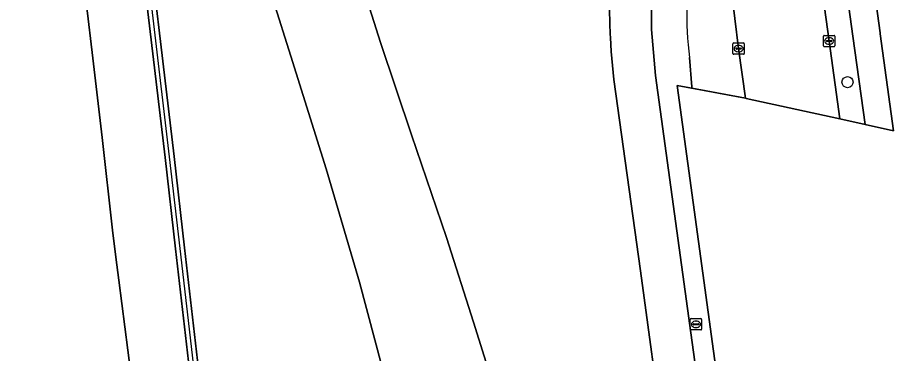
# Model space of a CAD drawing. Extents: x 157692 to 159674, y 381452 to 383291.
# Drawn here: x 157824 to 157901.1, y 382340.2 to 382369.7 of the extents above; entities that cross this region are included whole.
import ezdxf

# ---------------------------------------------------------------- set-up
doc = ezdxf.new("R2010")
doc.units = 0
for name, color, linetype in [('IMGEO_Berm_groen', 7, 'Continuous'), ('IMGEO_Boom', 7, 'Continuous'), ('IMGEO_Brandkraan', 7, 'Continuous'), ('IMGEO_Erf', 7, 'Continuous'), ('IMGEO_Fietspad_open', 7, 'Continuous'), ('IMGEO_Hek', 7, 'Continuous'), ('IMGEO_Kolk', 7, 'Continuous'), ('IMGEO_Muur', 7, 'Continuous'), ('IMGEO_Rijbaan_autoweg', 7, 'Continuous'), ('IMGEO_Rijbaan_lokaal_gesloten', 7, 'Continuous'), ('IMGEO_Voetpad_open', 7, 'Continuous')]:
    doc.layers.add(name, color=color, linetype=linetype)

msp = doc.modelspace()

# ---------------------------------------------------------------- linework, layer by layer
at = {"layer": 'IMGEO_Berm_groen'}
for points in [[(157826.286, 382524.227), (157828.151, 382512.818), (157829.401, 382504.485), (157832.497, 382484.768), (157835.533, 382465.129), (157838.604, 382445.606), (157841.754, 382425.566), (157843.268, 382416.672), (157845.291, 382406.527), (157847.056, 382398.777), (157850.024, 382386.648), (157852.854, 382377.254), (157855.928, 382367.516), (157858.639, 382359.412), (157861.725, 382350.361), (157864.114, 382342.935), (157866.762, 382334.417)], [(157808.702, 382523.242), (157810.863, 382509.599), (157811.363, 382506.518), (157813.731, 382491.812), (157816.116, 382475.954), (157818.338, 382460.244), (157820.385, 382445.991), (157821.868, 382435.155), (157823.11, 382425.779), (157824.25, 382417.843), (157824.735, 382414.122), (157825.583, 382407.621), (157826.899, 382396.364), (157828.336, 382384.998), (157829.499, 382375.542), (157830.602, 382366.139), (157831.432, 382359.163), (157832.339, 382351.014), (157832.634, 382348.645), (157832.889, 382346.607), (157833.943, 382338.394)], [(157856.759, 382336.283), (157854.06, 382346.44), (157851.141, 382356.401), (157848.032, 382366.304), (157844.909, 382376.191), (157842.348, 382384.97), (157839.621, 382395.92), (157837.645, 382404.56), (157836.032, 382412.761), (157833.912, 382424.807), (157832.442, 382434.223), (157830.869, 382444.46), (157829.693, 382452.404), (157827.74, 382464.228), (157826.243, 382474.383), (157824.836, 382483.271), (157822.253, 382499.12), (157819.327, 382518.326)], [(157839.736, 382333.375), (157837.894, 382349.385), (157836.965, 382357.418), (157834.129, 382381.328), (157831.22, 382405.212), (157829.092, 382421.206), (157826.926, 382437.113), (157825.755, 382445.104), (157824.653, 382453.066), (157823.531, 382460.959), (157822.343, 382468.986), (157821.163, 382476.876), (157819.94, 382484.823), (157818.717, 382492.77), (157817.454, 382500.754), (157816.211, 382508.72), (157814.953, 382516.587)], [(157815.728, 382516.722), (157817.028, 382508.779), (157818.251, 382500.832), (157819.491, 382492.925), (157820.715, 382484.958), (157821.937, 382477.011), (157823.121, 382469.062), (157824.324, 382461.114), (157825.45, 382453.143), (157826.546, 382445.22), (157827.719, 382437.21), (157829.871, 382421.312), (157832.014, 382405.313), (157834.923, 382381.438), (157837.761, 382357.481), (157838.661, 382349.46), (157840.532, 382333.449)], [(157880.839, 382332.538), (157878.807, 382347.427), (157876.456, 382364.251), (157876.325, 382365.483), (157876.223, 382366.718), (157876.148, 382367.955), (157876.134, 382368.253), (157876.101, 382369.194), (157876.082, 382370.433), (157876.091, 382371.095), (157866.904, 382371.984), (157865.879, 382371.211), (157863.739, 382370.753), (157862.888, 382370.575), (157861.694, 382370.611), (157860.503, 382371.627), (157859.792, 382372.233), (157856.949, 382379.959), (157854.377, 382389.454), (157851.221, 382402.067), (157848.539, 382414.505), (157846.555, 382426.496)], [(157887.434, 382366.985), (157886.774, 382372.311), (157882.915, 382371.847), (157882.87, 382370.695)], [(157883.102, 382366.21), (157883.312, 382363.613), (157883.322, 382363.495), (157888.03, 382362.62), (157887.434, 382366.985)]]:
    msp.add_lwpolyline(points, dxfattribs=at)
msp.add_lwpolyline([(157892.306, 382405.733), (157889.516, 382426.803), (157887.268, 382443.023), (157885.152, 382442.722), (157887.148, 382428.498), (157890.331, 382404.722), (157892.946, 382385.429), (157895.397, 382367.647), (157896.336, 382360.8), (157898.557, 382360.313), (157897.5, 382368.075)], close=True, dxfattribs=at)
msp.add_arc((157915.613, 382370.14), 32.747, 179.02928, 186.89303, dxfattribs=at)
at = {"layer": 'IMGEO_Boom'}
msp.add_circle((157897.019, 382364.033), 0.489, dxfattribs=at)
at = {"layer": 'IMGEO_Brandkraan'}
for p, q in [((157883.181, 382342.309), (157883.181, 382343.161)), ((157883.256, 382343.235), (157884.108, 382343.235)), ((157884.182, 382343.161), (157884.182, 382342.309)), ((157883.44, 382342.729), (157883.44, 382342.741)), ((157883.878, 382342.692), (157883.48, 382342.692)), ((157883.483, 382342.778), (157883.881, 382342.778)), ((157883.692, 382342.455), (157883.667, 382342.455)), ((157883.669, 382343.015), (157883.694, 382343.015)), ((157883.924, 382342.741), (157883.924, 382342.729)), ((157884.108, 382342.235), (157883.256, 382342.235))]:
    msp.add_line(p, q, dxfattribs=at)
for points in [[(157883.181, 382342.309), (157883.181, 382343.161)], [(157883.256, 382343.235), (157884.108, 382343.235)], [(157884.182, 382343.161), (157884.182, 382342.309)], [(157884.108, 382342.235), (157883.256, 382342.235)]]:
    msp.add_lwpolyline(points, dxfattribs=at)
for centre, radius, start, end in [((157883.258, 382343.159), 0.0765, 91.55205, 178.44795), ((157883.258, 382343.159), 0.0765, 91.55205, 178.44795), ((157884.106, 382343.159), 0.0765, 1.55205, 88.44795), ((157884.106, 382343.159), 0.0765, 1.55205, 88.44795), ((157883.48, 382342.738), 0.0403, 85.87752, 175.75265), ((157883.477, 382342.728), 0.0366, 178.93798, 274.71019), ((157883.881, 382342.735), 0.043, 264.86636, 352.45326), ((157883.885, 382342.74), 0.0386, 1.73085, 96.63898), ((157883.258, 382342.311), 0.0765, 181.55205, 268.44795), ((157883.258, 382342.311), 0.0765, 181.55205, 268.44795), ((157884.106, 382342.311), 0.0765, 271.55205, 358.44795), ((157884.106, 382342.311), 0.0765, 271.55205, 358.44795)]:
    msp.add_arc(centre, radius, start, end, dxfattribs=at)
for centre, major_axis, ratio, start_param, end_param in [((157883.668, 382342.735), (-0.387, 0.002), 0.722429, 4.712389, 7.853982), ((157883.693, 382342.735), (-0.39, 0.002), 0.717154, 1.570796, 4.712389)]:
    msp.add_ellipse(centre, major_axis=major_axis, ratio=ratio, start_param=start_param, end_param=end_param, dxfattribs=at)
at = {"layer": 'IMGEO_Erf'}
msp.add_lwpolyline([(157889.16, 382446.315), (157890.027, 382439.938), (157890.949, 382433.34), (157899.884, 382368.372), (157899.898, 382368.272), (157901.063, 382359.764), (157898.557, 382360.313), (157896.336, 382360.8), (157888.096, 382362.607), (157888.03, 382362.62), (157883.322, 382363.495), (157882.039, 382363.733), (157890.307, 382303.273)], dxfattribs=at)
at = {"layer": 'IMGEO_Fietspad_open'}
for points in [[(157880.106, 382364.624), (157879.754, 382368.665), (157879.767, 382371.695), (157880.182, 382380.664)], [(157876.575, 382380.063), (157876.091, 382371.095), (157876.082, 382370.433), (157876.101, 382369.194), (157876.134, 382368.253), (157876.148, 382367.955), (157876.223, 382366.718), (157876.325, 382365.483), (157876.456, 382364.251), (157878.807, 382347.427), (157880.839, 382332.538), (157882.709, 382318.672), (157884.369, 382306.828), (157885.722, 382296.874), (157885.854, 382294.725), (157885.601, 382292.589), (157884.326, 382287.545), (157884.198, 382287.039), (157883.808, 382285.497), (157887.106, 382283.525), (157888.772, 382289.981)], [(157889.289, 382297.805), (157880.106, 382364.624)]]:
    msp.add_lwpolyline(points, dxfattribs=at)
at = {"layer": 'IMGEO_Hek'}
for points in [[(157882.039, 382363.733), (157888.03, 382362.62)], [(157890.307, 382303.273), (157882.039, 382363.733)], [(157888.03, 382362.62), (157888.096, 382362.607), (157896.336, 382360.8)], [(157896.336, 382360.8), (157898.557, 382360.313)], [(157898.557, 382360.313), (157901.063, 382359.764)]]:
    msp.add_lwpolyline(points, dxfattribs=at)
at = {"layer": 'IMGEO_Kolk'}
for p, q in [((157894.902, 382367.221), (157894.902, 382368.073)), ((157894.977, 382368.147), (157895.829, 382368.147)), ((157895.39, 382367.927), (157895.415, 382367.927)), ((157895.903, 382368.073), (157895.903, 382367.221)), ((157886.936, 382366.558), (157886.936, 382367.41)), ((157887.011, 382367.484), (157887.863, 382367.484)), ((157887.424, 382367.264), (157887.449, 382367.264)), ((157887.937, 382367.41), (157887.937, 382366.558)), ((157895.829, 382367.147), (157894.977, 382367.147)), ((157895.161, 382367.641), (157895.161, 382367.653)), ((157895.599, 382367.604), (157895.201, 382367.604)), ((157895.204, 382367.69), (157895.602, 382367.69)), ((157895.413, 382367.367), (157895.388, 382367.367)), ((157895.645, 382367.653), (157895.645, 382367.641)), ((157887.863, 382366.484), (157887.011, 382366.484)), ((157887.195, 382366.978), (157887.195, 382366.99)), ((157887.633, 382366.941), (157887.235, 382366.941)), ((157887.238, 382367.027), (157887.636, 382367.027)), ((157887.447, 382366.704), (157887.422, 382366.704)), ((157887.679, 382366.99), (157887.679, 382366.978))]:
    msp.add_line(p, q, dxfattribs=at)
for points in [[(157894.902, 382367.221), (157894.902, 382368.073)], [(157894.977, 382368.147), (157895.829, 382368.147)], [(157895.903, 382368.073), (157895.903, 382367.221)], [(157886.936, 382366.558), (157886.936, 382367.41)], [(157887.011, 382367.484), (157887.863, 382367.484)], [(157887.937, 382367.41), (157887.937, 382366.558)], [(157895.829, 382367.147), (157894.977, 382367.147)], [(157887.863, 382366.484), (157887.011, 382366.484)]]:
    msp.add_lwpolyline(points, dxfattribs=at)
for centre, radius, start, end in [((157894.979, 382368.071), 0.0765, 91.55205, 178.44795), ((157894.979, 382368.071), 0.0765, 91.55205, 178.44795), ((157895.827, 382368.071), 0.0765, 1.55205, 88.44795), ((157895.827, 382368.071), 0.0765, 1.55205, 88.44795), ((157887.013, 382367.408), 0.0765, 91.55205, 178.44795), ((157887.013, 382367.408), 0.0765, 91.55205, 178.44795), ((157887.861, 382367.408), 0.0765, 1.55205, 88.44795), ((157887.861, 382367.408), 0.0765, 1.55205, 88.44795), ((157894.979, 382367.223), 0.0765, 181.55205, 268.44795), ((157894.979, 382367.223), 0.0765, 181.55205, 268.44795), ((157895.201, 382367.65), 0.0403, 85.87752, 175.75265), ((157895.198, 382367.64), 0.0366, 178.93798, 274.71019), ((157895.602, 382367.647), 0.043, 264.86636, 352.45326), ((157895.606, 382367.652), 0.0386, 1.73085, 96.63898), ((157895.827, 382367.223), 0.0765, 271.55205, 358.44795), ((157895.827, 382367.223), 0.0765, 271.55205, 358.44795), ((157887.013, 382366.56), 0.0765, 181.55205, 268.44795), ((157887.013, 382366.56), 0.0765, 181.55205, 268.44795), ((157887.235, 382366.987), 0.0403, 85.87752, 175.75265), ((157887.232, 382366.977), 0.0366, 178.93798, 274.71019), ((157887.636, 382366.984), 0.043, 264.86636, 352.45326), ((157887.64, 382366.989), 0.0386, 1.73085, 96.63898), ((157887.861, 382366.56), 0.0765, 271.55205, 358.44795), ((157887.861, 382366.56), 0.0765, 271.55205, 358.44795)]:
    msp.add_arc(centre, radius, start, end, dxfattribs=at)
for centre, major_axis, ratio, start_param, end_param in [((157895.389, 382367.647), (-0.387, 0.002), 0.722429, 4.712389, 7.853982), ((157895.414, 382367.647), (-0.39, 0.002), 0.717154, 1.570796, 4.712389), ((157887.423, 382366.984), (-0.387, 0.002), 0.722429, 4.712389, 7.853982), ((157887.448, 382366.984), (-0.39, 0.002), 0.717154, 1.570796, 4.712389)]:
    msp.add_ellipse(centre, major_axis=major_axis, ratio=ratio, start_param=start_param, end_param=end_param, dxfattribs=at)
at = {"layer": 'IMGEO_Muur'}
for points in [[(157814.953, 382516.587), (157816.211, 382508.72), (157817.454, 382500.754), (157818.717, 382492.77), (157819.94, 382484.823), (157821.163, 382476.876), (157822.343, 382468.986), (157823.531, 382460.959), (157824.653, 382453.066), (157825.755, 382445.104), (157826.926, 382437.113), (157829.092, 382421.206), (157831.22, 382405.212), (157834.129, 382381.328), (157836.965, 382357.418), (157837.894, 382349.385), (157839.736, 382333.375)], [(157840.532, 382333.449), (157838.661, 382349.46), (157837.761, 382357.481), (157834.923, 382381.438), (157832.014, 382405.313), (157829.871, 382421.312), (157827.719, 382437.21), (157826.546, 382445.22), (157825.45, 382453.143), (157824.324, 382461.114), (157823.121, 382469.062), (157821.937, 382477.011), (157820.715, 382484.958), (157819.491, 382492.925), (157818.251, 382500.832), (157817.028, 382508.779), (157815.728, 382516.722)], [(157838.743, 382315.364), (157842.151, 382312.392), (157841.516, 382319.33), (157841.622, 382319.335), (157840.133, 382333.419), (157838.278, 382349.415), (157837.362, 382357.464), (157834.525, 382381.39), (157831.617, 382405.262), (157829.489, 382421.259), (157827.322, 382437.169), (157826.174, 382445.17)]]:
    msp.add_lwpolyline(points, dxfattribs=at)
at = {"layer": 'IMGEO_Rijbaan_autoweg'}
for points in [[(157866.762, 382334.417), (157864.114, 382342.935), (157861.725, 382350.361), (157858.639, 382359.412), (157855.928, 382367.516), (157852.854, 382377.254), (157850.024, 382386.648), (157847.056, 382398.777), (157845.291, 382406.527), (157843.268, 382416.672), (157841.754, 382425.566), (157838.604, 382445.606), (157835.533, 382465.129), (157832.497, 382484.768), (157829.401, 382504.485), (157828.151, 382512.818), (157826.286, 382524.227)], [(157833.943, 382338.394), (157832.889, 382346.607), (157832.634, 382348.645), (157832.339, 382351.014), (157831.432, 382359.163), (157830.602, 382366.139), (157829.499, 382375.542), (157828.336, 382384.998), (157826.899, 382396.364), (157825.583, 382407.621), (157824.735, 382414.122), (157824.25, 382417.843), (157823.11, 382425.779), (157821.868, 382435.155), (157820.385, 382445.991), (157818.338, 382460.244), (157816.116, 382475.954), (157813.731, 382491.812), (157811.363, 382506.518), (157810.863, 382509.599), (157808.702, 382523.242)], [(157819.327, 382518.326), (157822.253, 382499.12), (157824.836, 382483.271), (157826.243, 382474.383), (157827.74, 382464.228), (157829.693, 382452.404), (157830.869, 382444.46), (157832.442, 382434.223), (157833.912, 382424.807), (157836.032, 382412.761), (157837.645, 382404.56), (157839.621, 382395.92), (157842.348, 382384.97), (157844.909, 382376.191), (157848.032, 382366.304), (157851.141, 382356.401), (157854.06, 382346.44), (157856.759, 382336.283)]]:
    msp.add_lwpolyline(points, dxfattribs=at)
at = {"layer": 'IMGEO_Rijbaan_lokaal_gesloten'}
msp.add_lwpolyline([(157888.03, 382362.62), (157888.096, 382362.607), (157896.336, 382360.8), (157895.397, 382367.647), (157892.946, 382385.429), (157890.331, 382404.722), (157887.148, 382428.498), (157885.152, 382442.722), (157884.873, 382444.712), (157876.978, 382443.671), (157879.139, 382427.987), (157882.349, 382403.635), (157885.048, 382384.318), (157886.546, 382374.098), (157886.774, 382372.311), (157887.434, 382366.985)], close=True, dxfattribs=at)
at = {"layer": 'IMGEO_Voetpad_open'}
for points in [[(157884.833, 382445.608), (157884.873, 382444.712), (157885.152, 382442.722), (157887.268, 382443.023), (157889.516, 382426.803), (157892.306, 382405.733), (157897.5, 382368.075), (157898.557, 382360.313), (157901.063, 382359.764), (157899.898, 382368.272), (157899.884, 382368.372), (157890.949, 382433.34), (157890.027, 382439.938), (157889.16, 382446.315)], [(157880.182, 382380.664), (157879.767, 382371.695), (157879.754, 382368.665), (157880.106, 382364.624), (157889.289, 382297.805)], [(157891.886, 382277.229), (157893.744, 382277.944), (157893.686, 382278.441), (157893.236, 382282.293), (157892.247, 382289.085), (157890.307, 382303.273), (157882.039, 382363.733), (157883.322, 382363.495), (157883.312, 382363.613), (157883.102, 382366.21)]]:
    msp.add_lwpolyline(points, dxfattribs=at)
msp.add_arc((157915.613, 382370.14), 32.747, 179.02928, 186.89303, dxfattribs=at)

doc.saveas('drawing.dxf')
